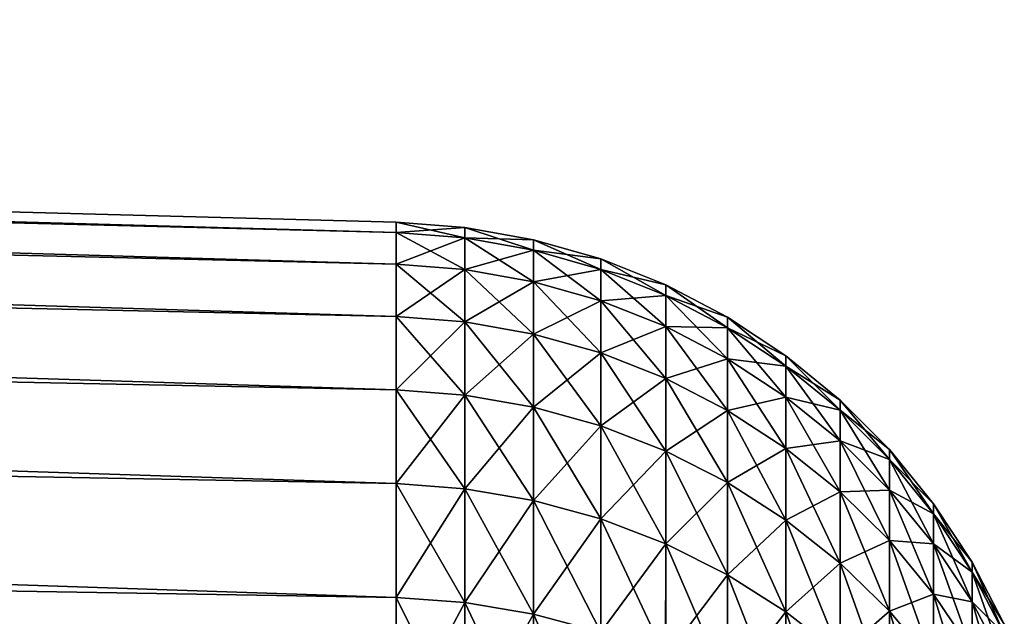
# Model space of a CAD drawing. Header units: metres. Extents: x -2 to 85, y -75 to 96.
# Tile 270 of 444: x 29.08 to 31.22, y -25.31 to -24.02. Entities that reach past the tile are written whole.
import ezdxf

# ---------------------------------------------------------------- set-up
doc = ezdxf.new("R2010")
doc.units = ezdxf.units.M
doc.layers.add('solid_20204500', color=7, linetype='CONTINUOUS')

msp = doc.modelspace()

# ---------------------------------------------------------------- linework, layer by layer
at = {"layer": 'solid_20204500'}
for points in [[(13.349999, -24.016445, 0.406551), (29.895069, -24.47954, 0.787532), (29.895067, -24.456623, 0.000052)], [(13.349999, -24.016445, 0.406551), (13.349999, -24.063679, 1.218261), (29.895069, -24.47954, 0.787532)], [(13.349999, -24.016447, -0.406532), (13.349999, -24.016445, 0.406551), (29.895067, -24.456623, 0.000052)], [(13.349999, -24.016447, -0.406532), (29.895067, -24.456623, 0.000052), (29.895065, -24.479534, -0.787428)], [(13.349999, -24.063686, -1.218241), (13.349999, -24.016447, -0.406532), (29.895065, -24.479534, -0.787428)], [(13.349999, -24.063679, 1.218261), (29.895071, -24.548206, 1.572347), (29.895069, -24.47954, 0.787532)], [(13.349999, -24.063679, 1.218261), (13.349999, -24.157991, 2.025855), (29.895071, -24.548206, 1.572347)], [(13.349999, -24.063686, -1.218241), (29.895065, -24.479534, -0.787428), (29.895063, -24.548193, -1.572243)], [(13.349999, -24.158005, -2.025835), (13.349999, -24.063686, -1.218241), (29.895063, -24.548193, -1.572243)], [(13.349999, -24.157991, 2.025855), (29.895071, -24.662388, 2.351841), (29.895071, -24.548206, 1.572347)], [(13.349999, -24.157991, 2.025855), (13.349999, -24.299063, 2.826607), (29.895071, -24.662388, 2.351841)], [(13.349999, -24.158005, -2.025835), (29.895063, -24.548193, -1.572243), (29.895061, -24.662371, -2.351739)], [(13.349999, -24.299082, -2.826584), (13.349999, -24.158005, -2.025835), (29.895061, -24.662371, -2.351739)], [(13.349999, -24.299063, 2.826607), (29.895073, -24.821701, 3.123378), (29.895071, -24.662388, 2.351841)], [(13.349999, -24.299063, 2.826607), (13.349999, -24.486418, 3.617811), (29.895073, -24.821701, 3.123378)], [(13.349999, -24.299082, -2.826584), (29.895061, -24.662371, -2.351739), (29.89506, -24.821676, -3.123276)], [(13.349999, -24.486441, -3.617785), (13.349999, -24.299082, -2.826584), (29.89506, -24.821676, -3.123276)], [(29.895065, -24.479534, -0.787428), (29.895067, -24.456623, 0.000052), (30.044544, -24.491056, -0.786672)], [(29.895067, -24.456623, 0.000052), (30.044546, -24.468163, 0.000135), (30.044544, -24.491056, -0.786672)], [(29.895067, -24.456623, 0.000052), (29.895069, -24.47954, 0.787532), (30.044546, -24.468163, 0.000135)], [(29.895063, -24.548193, -1.572243), (29.895065, -24.479534, -0.787428), (30.044542, -24.55966, -1.570818)], [(29.895065, -24.479534, -0.787428), (30.044544, -24.491056, -0.786672), (30.044542, -24.55966, -1.570818)], [(29.895069, -24.47954, 0.787532), (30.044548, -24.491056, 0.786943), (30.044546, -24.468163, 0.000135)], [(29.895069, -24.47954, 0.787532), (29.895071, -24.548206, 1.572347), (30.044548, -24.491056, 0.786943)], [(30.044544, -24.491056, -0.786672), (30.044546, -24.468163, 0.000135), (30.194199, -24.517891, -0.78511)], [(30.044546, -24.468163, 0.000135), (30.194201, -24.495043, 0.000135), (30.194199, -24.517891, -0.78511)], [(30.044546, -24.468163, 0.000135), (30.044548, -24.491056, 0.786943), (30.194201, -24.495043, 0.000135)], [(13.349999, -24.486418, 3.617811), (29.895073, -25.025606, 3.884346), (29.895073, -24.821701, 3.123378)], [(13.349999, -24.486418, 3.617811), (13.349999, -24.719421, 4.396794), (29.895073, -25.025606, 3.884346)], [(13.349999, -24.486441, -3.617785), (29.89506, -24.821676, -3.123276), (29.895056, -25.025576, -3.884246)], [(13.349999, -24.71945, -4.396765), (13.349999, -24.486441, -3.617785), (29.895056, -25.025576, -3.884246)], [(29.895071, -24.548206, 1.572347), (30.04455, -24.55966, 1.571089), (30.044548, -24.491056, 0.786943)], [(30.044542, -24.55966, -1.570818), (30.044544, -24.491056, -0.786672), (30.194197, -24.586357, -1.567698)], [(30.044544, -24.491056, -0.786672), (30.194199, -24.517891, -0.78511), (30.194197, -24.586357, -1.567698)], [(30.044548, -24.491056, 0.786943), (30.194202, -24.517891, 0.78538), (30.194201, -24.495043, 0.000135)], [(30.044548, -24.491056, 0.786943), (30.04455, -24.55966, 1.571089), (30.194202, -24.517891, 0.78538)], [(30.194199, -24.517891, -0.78511), (30.194201, -24.495043, 0.000135), (30.340363, -24.559711, -0.782674)], [(30.194201, -24.495043, 0.000135), (30.340364, -24.536934, 0.000135), (30.340363, -24.559711, -0.782674)], [(30.194201, -24.495043, 0.000135), (30.194202, -24.517891, 0.78538), (30.340364, -24.536934, 0.000135)], [(30.04455, -24.55966, 1.571089), (30.194204, -24.586357, 1.567968), (30.194202, -24.517891, 0.78538)], [(30.194197, -24.586357, -1.567698), (30.194199, -24.517891, -0.78511), (30.340361, -24.627966, -1.562835)], [(30.194199, -24.517891, -0.78511), (30.340363, -24.559711, -0.782674), (30.340361, -24.627966, -1.562835)], [(30.194202, -24.517891, 0.78538), (30.340366, -24.559711, 0.782944), (30.340364, -24.536934, 0.000135)], [(30.194202, -24.517891, 0.78538), (30.194204, -24.586357, 1.567968), (30.340366, -24.559711, 0.782944)], [(30.340363, -24.559711, -0.782674), (30.340364, -24.536934, 0.000135), (30.481535, -24.616091, -0.779391)], [(30.340364, -24.536934, 0.000135), (30.481537, -24.593409, 0.000134), (30.481535, -24.616091, -0.779391)], [(30.340364, -24.536934, 0.000135), (30.340366, -24.559711, 0.782944), (30.481537, -24.593409, 0.000134)], [(29.895061, -24.662371, -2.351739), (29.895063, -24.548193, -1.572243), (30.044538, -24.673742, -2.349648)], [(29.895063, -24.548193, -1.572243), (30.044542, -24.55966, -1.570818), (30.044538, -24.673742, -2.349648)], [(29.895071, -24.548206, 1.572347), (29.895071, -24.662388, 2.351841), (30.04455, -24.55966, 1.571089)], [(29.895071, -24.662388, 2.351841), (30.044552, -24.673742, 2.349919), (30.04455, -24.55966, 1.571089)], [(30.044538, -24.673742, -2.349648), (30.044542, -24.55966, -1.570818), (30.194193, -24.700212, -2.34498)], [(30.044542, -24.55966, -1.570818), (30.194197, -24.586357, -1.567698), (30.194193, -24.700212, -2.34498)], [(30.04455, -24.55966, 1.571089), (30.044552, -24.673742, 2.349919), (30.194204, -24.586357, 1.567968)], [(30.194204, -24.586357, 1.567968), (30.340368, -24.627966, 1.563104), (30.340366, -24.559711, 0.782944)], [(30.340361, -24.627966, -1.562835), (30.340363, -24.559711, -0.782674), (30.481533, -24.684059, -1.556279)], [(30.340363, -24.559711, -0.782674), (30.481535, -24.616091, -0.779391), (30.481533, -24.684059, -1.556279)], [(30.340366, -24.559711, 0.782944), (30.481539, -24.616091, 0.77966), (30.481537, -24.593409, 0.000134)], [(30.340366, -24.559711, 0.782944), (30.340368, -24.627966, 1.563104), (30.481539, -24.616091, 0.77966)], [(30.044552, -24.673742, 2.349919), (30.194206, -24.700212, 2.345251), (30.194204, -24.586357, 1.567968)], [(30.194193, -24.700212, -2.34498), (30.194197, -24.586357, -1.567698), (30.340359, -24.741468, -2.337707)], [(30.194197, -24.586357, -1.567698), (30.340361, -24.627966, -1.562835), (30.340359, -24.741468, -2.337707)], [(30.194204, -24.586357, 1.567968), (30.194206, -24.700212, 2.345251), (30.340368, -24.627966, 1.563104)], [(30.481535, -24.616091, -0.779391), (30.481537, -24.593409, 0.000134), (30.616266, -24.686445, -0.775294)], [(30.481537, -24.593409, 0.000134), (30.616268, -24.663883, 0.000134), (30.616266, -24.686445, -0.775294)], [(30.481537, -24.593409, 0.000134), (30.481539, -24.616091, 0.77966), (30.616268, -24.663883, 0.000134)], [(30.194206, -24.700212, 2.345251), (30.34037, -24.741468, 2.337976), (30.340368, -24.627966, 1.563104)], [(30.340359, -24.741468, -2.337707), (30.340361, -24.627966, -1.562835), (30.481531, -24.797085, -2.3279)], [(30.340361, -24.627966, -1.562835), (30.481533, -24.684059, -1.556279), (30.481531, -24.797085, -2.3279)], [(30.340368, -24.627966, 1.563104), (30.481541, -24.684059, 1.556548), (30.481539, -24.616091, 0.77966)], [(30.340368, -24.627966, 1.563104), (30.34037, -24.741468, 2.337976), (30.481541, -24.684059, 1.556548)], [(30.481533, -24.684059, -1.556279), (30.481535, -24.616091, -0.779391), (30.616262, -24.754057, -1.548098)], [(30.481535, -24.616091, -0.779391), (30.616266, -24.686445, -0.775294), (30.616262, -24.754057, -1.548098)], [(30.481539, -24.616091, 0.77966), (30.61627, -24.686445, 0.775562), (30.616268, -24.663883, 0.000134)], [(30.481539, -24.616091, 0.77966), (30.481541, -24.684059, 1.556548), (30.61627, -24.686445, 0.775562)], [(29.89506, -24.821676, -3.123276), (29.895061, -24.662371, -2.351739), (30.044537, -24.832914, -3.120527)], [(29.895061, -24.662371, -2.351739), (30.044538, -24.673742, -2.349648), (30.044537, -24.832914, -3.120527)], [(29.895071, -24.662388, 2.351841), (29.895073, -24.821701, 3.123378), (30.044552, -24.673742, 2.349919)], [(29.895073, -24.821701, 3.123378), (30.044552, -24.832914, 3.120798), (30.044552, -24.673742, 2.349919)], [(30.044537, -24.832914, -3.120527), (30.044538, -24.673742, -2.349648), (30.194191, -24.85907, -3.114328)], [(30.044538, -24.673742, -2.349648), (30.194193, -24.700212, -2.34498), (30.194191, -24.85907, -3.114328)], [(30.044552, -24.673742, 2.349919), (30.044552, -24.832914, 3.120798), (30.194206, -24.700212, 2.345251)], [(30.616266, -24.686445, -0.775294), (30.616268, -24.663883, 0.000134), (30.743168, -24.770058, -0.770424)], [(30.616268, -24.663883, 0.000134), (30.74317, -24.747637, 0.000134), (30.743168, -24.770058, -0.770424)], [(30.616268, -24.663883, 0.000134), (30.61627, -24.686445, 0.775562), (30.74317, -24.747637, 0.000134)], [(30.34037, -24.741468, 2.337976), (30.481543, -24.797085, 2.328169), (30.481541, -24.684059, 1.556548)], [(30.481531, -24.797085, -2.3279), (30.481533, -24.684059, -1.556279), (30.616261, -24.866489, -2.315663)], [(30.481533, -24.684059, -1.556279), (30.616262, -24.754057, -1.548098), (30.616261, -24.866489, -2.315663)], [(30.481541, -24.684059, 1.556548), (30.616272, -24.754057, 1.548366), (30.61627, -24.686445, 0.775562)], [(30.481541, -24.684059, 1.556548), (30.481543, -24.797085, 2.328169), (30.616272, -24.754057, 1.548366)], [(30.616262, -24.754057, -1.548098), (30.616266, -24.686445, -0.775294), (30.743166, -24.837244, -1.538375)], [(30.616266, -24.686445, -0.775294), (30.743168, -24.770058, -0.770424), (30.743166, -24.837244, -1.538375)], [(30.61627, -24.686445, 0.775562), (30.743172, -24.770058, 0.770692), (30.74317, -24.747637, 0.000134)], [(30.61627, -24.686445, 0.775562), (30.616272, -24.754057, 1.548366), (30.743172, -24.770058, 0.770692)], [(30.044552, -24.832914, 3.120798), (30.194206, -24.85907, 3.114599), (30.194206, -24.700212, 2.345251)], [(30.194191, -24.85907, -3.114328), (30.194193, -24.700212, -2.34498), (30.340355, -24.899832, -3.104668)], [(30.194193, -24.700212, -2.34498), (30.340359, -24.741468, -2.337707), (30.340355, -24.899832, -3.104668)], [(30.194206, -24.700212, 2.345251), (30.194206, -24.85907, 3.114599), (30.34037, -24.741468, 2.337976)], [(13.349999, -24.719421, 4.396794), (29.895073, -25.273413, 4.63217), (29.895073, -25.025606, 3.884346)], [(13.349999, -24.719421, 4.396794), (13.349999, -24.997288, 5.160924), (29.895073, -25.273413, 4.63217)], [(13.349999, -24.71945, -4.396765), (29.895056, -25.025576, -3.884246), (29.895054, -25.273376, -4.632072)], [(13.349999, -24.99732, -5.160892), (13.349999, -24.71945, -4.396765), (29.895054, -25.273376, -4.632072)], [(30.194206, -24.85907, 3.114599), (30.340372, -24.899832, 3.104938), (30.34037, -24.741468, 2.337976)], [(30.340355, -24.899832, -3.104668), (30.340359, -24.741468, -2.337707), (30.481527, -24.954784, -3.091645)], [(30.340359, -24.741468, -2.337707), (30.481531, -24.797085, -2.3279), (30.481527, -24.954784, -3.091645)], [(30.34037, -24.741468, 2.337976), (30.340372, -24.899832, 3.104938), (30.481543, -24.797085, 2.328169)], [(30.481543, -24.797085, 2.328169), (30.616272, -24.866489, 2.315931), (30.616272, -24.754057, 1.548366)], [(30.616261, -24.866489, -2.315663), (30.616262, -24.754057, -1.548098), (30.743164, -24.948969, -2.30112)], [(30.616262, -24.754057, -1.548098), (30.743166, -24.837244, -1.538375), (30.743164, -24.948969, -2.30112)], [(30.616272, -24.754057, 1.548366), (30.743174, -24.837244, 1.538642), (30.743172, -24.770058, 0.770692)], [(30.616272, -24.754057, 1.548366), (30.616272, -24.866489, 2.315931), (30.743174, -24.837244, 1.538642)], [(30.743168, -24.770058, -0.770424), (30.74317, -24.747637, 0.000134), (30.860941, -24.866064, -0.764833)], [(30.74317, -24.747637, 0.000134), (30.860943, -24.843805, 0.000133), (30.860941, -24.866064, -0.764833)], [(30.74317, -24.747637, 0.000134), (30.743172, -24.770058, 0.770692), (30.860943, -24.843805, 0.000133)], [(30.743166, -24.837244, -1.538375), (30.743168, -24.770058, -0.770424), (30.860939, -24.932764, -1.527211)], [(30.743168, -24.770058, -0.770424), (30.860941, -24.866064, -0.764833), (30.860939, -24.932764, -1.527211)], [(30.743172, -24.770058, 0.770692), (30.860945, -24.866064, 0.7651), (30.860943, -24.843805, 0.000133)], [(30.743172, -24.770058, 0.770692), (30.743174, -24.837244, 1.538642), (30.860945, -24.866064, 0.7651)], [(30.340372, -24.899832, 3.104938), (30.481544, -24.954784, 3.091913), (30.481543, -24.797085, 2.328169)], [(30.481527, -24.954784, -3.091645), (30.481531, -24.797085, -2.3279), (30.616257, -25.023359, -3.075392)], [(30.481531, -24.797085, -2.3279), (30.616261, -24.866489, -2.315663), (30.616257, -25.023359, -3.075392)], [(30.481543, -24.797085, 2.328169), (30.481544, -24.954784, 3.091913), (30.616272, -24.866489, 2.315931)], [(29.895056, -25.025576, -3.884246), (29.89506, -24.821676, -3.123276), (30.044533, -25.036642, -3.880847)], [(29.89506, -24.821676, -3.123276), (30.044537, -24.832914, -3.120527), (30.044533, -25.036642, -3.880847)], [(29.895073, -24.821701, 3.123378), (29.895073, -25.025606, 3.884346), (30.044552, -24.832914, 3.120798)], [(29.895073, -25.025606, 3.884346), (30.044554, -25.036642, 3.881118), (30.044552, -24.832914, 3.120798)], [(30.044533, -25.036642, -3.880847), (30.044537, -24.832914, -3.120527), (30.194187, -25.062391, -3.873138)], [(30.044537, -24.832914, -3.120527), (30.194191, -24.85907, -3.114328), (30.194187, -25.062391, -3.873138)], [(30.044552, -24.832914, 3.120798), (30.044554, -25.036642, 3.881118), (30.194206, -24.85907, 3.114599)], [(30.616272, -24.866489, 2.315931), (30.743176, -24.948969, 2.301387), (30.743174, -24.837244, 1.538642)], [(30.743164, -24.948969, -2.30112), (30.743166, -24.837244, -1.538375), (30.860935, -25.043678, -2.28442)], [(30.743166, -24.837244, -1.538375), (30.860939, -24.932764, -1.527211), (30.860935, -25.043678, -2.28442)], [(30.743174, -24.837244, 1.538642), (30.860947, -24.932764, 1.527478), (30.860945, -24.866064, 0.7651)], [(30.743174, -24.837244, 1.538642), (30.743176, -24.948969, 2.301387), (30.860947, -24.932764, 1.527478)], [(30.860941, -24.866064, -0.764833), (30.860943, -24.843805, 0.000133), (30.968372, -24.97348, -0.758577)], [(30.860943, -24.843805, 0.000133), (30.968374, -24.951405, 0.000133), (30.968372, -24.97348, -0.758577)], [(30.860943, -24.843805, 0.000133), (30.860945, -24.866064, 0.7651), (30.968374, -24.951405, 0.000133)], [(30.044554, -25.036642, 3.881118), (30.194208, -25.062391, 3.873408), (30.194206, -24.85907, 3.114599)], [(30.194187, -25.062391, -3.873138), (30.194191, -24.85907, -3.114328), (30.340351, -25.102524, -3.861124)], [(30.194191, -24.85907, -3.114328), (30.340355, -24.899832, -3.104668), (30.340351, -25.102524, -3.861124)], [(30.194206, -24.85907, 3.114599), (30.194208, -25.062391, 3.873408), (30.340372, -24.899832, 3.104938)], [(30.481544, -24.954784, 3.091913), (30.616274, -25.023359, 3.07566), (30.616272, -24.866489, 2.315931)], [(30.616257, -25.023359, -3.075392), (30.616261, -24.866489, -2.315663), (30.74316, -25.104855, -3.056078)], [(30.616261, -24.866489, -2.315663), (30.743164, -24.948969, -2.30112), (30.74316, -25.104855, -3.056078)], [(30.616272, -24.866489, 2.315931), (30.616274, -25.023359, 3.07566), (30.743176, -24.948969, 2.301387)], [(30.860939, -24.932764, -1.527211), (30.860941, -24.866064, -0.764833), (30.96837, -25.039635, -1.514719)], [(30.860941, -24.866064, -0.764833), (30.968372, -24.97348, -0.758577), (30.96837, -25.039635, -1.514719)], [(30.860945, -24.866064, 0.7651), (30.968376, -24.97348, 0.758843), (30.968374, -24.951405, 0.000133)], [(30.860945, -24.866064, 0.7651), (30.860947, -24.932764, 1.527478), (30.968376, -24.97348, 0.758843)], [(30.194208, -25.062391, 3.873408), (30.340372, -25.102524, 3.861393), (30.340372, -24.899832, 3.104938)], [(30.340351, -25.102524, -3.861124), (30.340355, -24.899832, -3.104668), (30.481524, -25.156624, -3.844927)], [(30.340355, -24.899832, -3.104668), (30.481527, -24.954784, -3.091645), (30.481524, -25.156624, -3.844927)], [(30.340372, -24.899832, 3.104938), (30.340372, -25.102524, 3.861393), (30.481544, -24.954784, 3.091913)], [(30.616274, -25.023359, 3.07566), (30.743177, -25.104855, 3.056345), (30.743176, -24.948969, 2.301387)], [(30.74316, -25.104855, -3.056078), (30.743164, -24.948969, -2.30112), (30.860933, -25.198433, -3.0339)], [(30.743164, -24.948969, -2.30112), (30.860935, -25.043678, -2.28442), (30.860933, -25.198433, -3.0339)], [(30.743176, -24.948969, 2.301387), (30.860949, -25.043678, 2.284687), (30.860947, -24.932764, 1.527478)], [(30.743176, -24.948969, 2.301387), (30.743177, -25.104855, 3.056345), (30.860949, -25.043678, 2.284687)], [(30.860935, -25.043678, -2.28442), (30.860939, -24.932764, -1.527211), (30.968367, -25.149641, -2.265737)], [(30.860939, -24.932764, -1.527211), (30.96837, -25.039635, -1.514719), (30.968367, -25.149641, -2.265737)], [(30.860947, -24.932764, 1.527478), (30.968378, -25.039635, 1.514986), (30.968376, -24.97348, 0.758843)], [(30.860947, -24.932764, 1.527478), (30.860949, -25.043678, 2.284687), (30.968378, -25.039635, 1.514986)], [(30.968372, -24.97348, -0.758577), (30.968374, -24.951405, 0.000133), (31.06436, -25.091202, -0.751721)], [(30.968374, -24.951405, 0.000133), (31.064362, -25.069326, 0.000133), (31.06436, -25.091202, -0.751721)], [(30.968374, -24.951405, 0.000133), (30.968376, -24.97348, 0.758843), (31.064362, -25.069326, 0.000133)], [(30.340372, -25.102524, 3.861393), (30.481544, -25.156624, 3.845196), (30.481544, -24.954784, 3.091913)], [(30.481524, -25.156624, -3.844927), (30.481527, -24.954784, -3.091645), (30.616255, -25.22414, -3.824715)], [(30.481527, -24.954784, -3.091645), (30.616257, -25.023359, -3.075392), (30.616255, -25.22414, -3.824715)], [(30.481544, -24.954784, 3.091913), (30.481544, -25.156624, 3.845196), (30.616274, -25.023359, 3.07566)], [(30.96837, -25.039635, -1.514719), (30.968372, -24.97348, -0.758577), (31.064356, -25.156757, -1.50103)], [(30.968372, -24.97348, -0.758577), (31.06436, -25.091202, -0.751721), (31.064356, -25.156757, -1.50103)], [(30.968376, -24.97348, 0.758843), (31.064363, -25.091202, 0.751986), (31.064362, -25.069326, 0.000133)], [(30.968376, -24.97348, 0.758843), (30.968378, -25.039635, 1.514986), (31.064363, -25.091202, 0.751986)], [(13.349999, -24.997288, 5.160924), (29.895073, -25.564281, 5.36432), (29.895073, -25.273413, 4.63217)], [(13.349999, -24.997288, 5.160924), (13.349999, -25.31908, 5.907621), (29.895073, -25.564281, 5.36432)], [(13.349999, -24.99732, -5.160892), (29.895054, -25.273376, -4.632072), (29.89505, -25.56424, -5.364225)], [(13.349999, -25.319115, -5.907584), (13.349999, -24.99732, -5.160892), (29.89505, -25.56424, -5.364225)], [(29.895054, -25.273376, -4.632072), (29.895056, -25.025576, -3.884246), (30.044529, -25.284231, -4.628035)], [(29.895056, -25.025576, -3.884246), (30.044533, -25.036642, -3.880847), (30.044529, -25.284231, -4.628035)], [(29.895073, -25.025606, 3.884346), (29.895073, -25.273413, 4.63217), (30.044554, -25.036642, 3.881118)], [(29.895073, -25.273413, 4.63217), (30.044554, -25.284231, 4.628305), (30.044554, -25.036642, 3.881118)], [(30.044529, -25.284231, -4.628035), (30.044533, -25.036642, -3.880847), (30.194183, -25.30949, -4.618842)], [(30.044533, -25.036642, -3.880847), (30.194187, -25.062391, -3.873138), (30.194183, -25.30949, -4.618842)], [(30.044554, -25.036642, 3.881118), (30.044554, -25.284231, 4.628305), (30.194208, -25.062391, 3.873408)], [(30.481544, -25.156624, 3.845196), (30.616274, -25.22414, 3.824983), (30.616274, -25.023359, 3.07566)], [(30.616255, -25.22414, -3.824715), (30.616257, -25.023359, -3.075392), (30.743156, -25.304373, -3.800695)], [(30.616257, -25.023359, -3.075392), (30.74316, -25.104855, -3.056078), (30.743156, -25.304373, -3.800695)], [(30.616274, -25.023359, 3.07566), (30.616274, -25.22414, 3.824983), (30.743177, -25.104855, 3.056345)], [(30.743177, -25.104855, 3.056345), (30.860949, -25.198433, 3.034167), (30.860949, -25.043678, 2.284687)], [(30.860933, -25.198433, -3.0339), (30.860935, -25.043678, -2.28442), (30.968365, -25.303131, -3.009087)], [(30.860935, -25.043678, -2.28442), (30.968367, -25.149641, -2.265737), (30.968365, -25.303131, -3.009087)], [(30.860949, -25.043678, 2.284687), (30.96838, -25.149641, 2.266003), (30.968378, -25.039635, 1.514986)], [(30.860949, -25.043678, 2.284687), (30.860949, -25.198433, 3.034167), (30.96838, -25.149641, 2.266003)], [(30.968367, -25.149641, -2.265737), (30.96837, -25.039635, -1.514719), (31.064354, -25.265772, -2.24526)], [(30.96837, -25.039635, -1.514719), (31.064356, -25.156757, -1.50103), (31.064354, -25.265772, -2.24526)], [(30.968378, -25.039635, 1.514986), (31.064365, -25.156757, 1.501296), (31.064363, -25.091202, 0.751986)], [(30.968378, -25.039635, 1.514986), (30.96838, -25.149641, 2.266003), (31.064365, -25.156757, 1.501296)], [(30.044554, -25.284231, 4.628305), (30.194208, -25.30949, 4.619112), (30.194208, -25.062391, 3.873408)], [(30.194183, -25.30949, -4.618842), (30.194187, -25.062391, -3.873138), (30.340347, -25.348856, -4.604514)], [(30.194187, -25.062391, -3.873138), (30.340351, -25.102524, -3.861124), (30.340347, -25.348856, -4.604514)], [(30.194208, -25.062391, 3.873408), (30.194208, -25.30949, 4.619112), (30.340372, -25.102524, 3.861393)], [(31.06436, -25.091202, -0.751721), (31.064362, -25.069326, 0.000133), (31.147915, -25.218021, -0.744334)], [(31.064362, -25.069326, 0.000133), (31.147917, -25.19636, 0.000133), (31.147915, -25.218021, -0.744334)], [(31.064362, -25.069326, 0.000133), (31.064363, -25.091202, 0.751986), (31.147917, -25.19636, 0.000133)], [(30.194208, -25.30949, 4.619112), (30.340372, -25.348856, 4.604784), (30.340372, -25.102524, 3.861393)], [(30.340347, -25.348856, -4.604514), (30.340351, -25.102524, -3.861124), (30.48152, -25.401924, -4.585199)], [(30.340351, -25.102524, -3.861124), (30.481524, -25.156624, -3.844927), (30.48152, -25.401924, -4.585199)], [(30.340372, -25.102524, 3.861393), (30.340372, -25.348856, 4.604784), (30.481544, -25.156624, 3.845196)], [(31.064356, -25.156757, -1.50103), (31.06436, -25.091202, -0.751721), (31.147913, -25.282932, -1.486283)], [(31.06436, -25.091202, -0.751721), (31.147915, -25.218021, -0.744334), (31.147913, -25.282932, -1.486283)], [(31.064363, -25.091202, 0.751986), (31.147919, -25.218021, 0.7446), (31.147917, -25.19636, 0.000133)], [(31.064363, -25.091202, 0.751986), (31.064365, -25.156757, 1.501296), (31.147919, -25.218021, 0.7446)], [(30.616274, -25.22414, 3.824983), (30.743177, -25.304373, 3.800962), (30.743177, -25.104855, 3.056345)], [(30.743156, -25.304373, -3.800695), (30.74316, -25.104855, -3.056078), (30.860929, -25.396503, -3.773113)], [(30.74316, -25.104855, -3.056078), (30.860933, -25.198433, -3.0339), (30.860929, -25.396503, -3.773113)], [(30.743177, -25.104855, 3.056345), (30.743177, -25.304373, 3.800962), (30.860949, -25.198433, 3.034167)], [(30.340372, -25.348856, 4.604784), (30.481544, -25.401924, 4.585468), (30.481544, -25.156624, 3.845196)], [(30.48152, -25.401924, -4.585199), (30.481524, -25.156624, -3.844927), (30.616251, -25.468149, -4.561096)], [(30.481524, -25.156624, -3.844927), (30.616255, -25.22414, -3.824715), (30.616251, -25.468149, -4.561096)], [(30.481544, -25.156624, 3.845196), (30.481544, -25.401924, 4.585468), (30.616274, -25.22414, 3.824983)], [(30.860949, -25.198433, 3.034167), (30.96838, -25.303131, 3.009353), (30.96838, -25.149641, 2.266003)], [(30.968365, -25.303131, -3.009087), (30.968367, -25.149641, -2.265737), (31.06435, -25.417873, -2.981892)], [(30.968367, -25.149641, -2.265737), (31.064354, -25.265772, -2.24526), (31.06435, -25.417873, -2.981892)], [(30.96838, -25.149641, 2.266003), (31.064365, -25.265772, 2.245526), (31.064365, -25.156757, 1.501296)], [(30.96838, -25.149641, 2.266003), (30.96838, -25.303131, 3.009353), (31.064365, -25.265772, 2.245526)], [(31.064354, -25.265772, -2.24526), (31.064356, -25.156757, -1.50103), (31.147909, -25.390875, -2.223201)], [(31.064356, -25.156757, -1.50103), (31.147913, -25.282932, -1.486283), (31.147909, -25.390875, -2.223201)], [(31.064365, -25.156757, 1.501296), (31.147921, -25.282932, 1.486548), (31.147919, -25.218021, 0.7446)], [(31.064365, -25.156757, 1.501296), (31.064365, -25.265772, 2.245526), (31.147921, -25.282932, 1.486548)], [(30.743177, -25.304373, 3.800962), (30.86095, -25.396503, 3.773381), (30.860949, -25.198433, 3.034167)], [(30.860929, -25.396503, -3.773113), (30.860933, -25.198433, -3.0339), (30.968361, -25.49958, -3.742254)], [(30.860933, -25.198433, -3.0339), (30.968365, -25.303131, -3.009087), (30.968361, -25.49958, -3.742254)], [(30.860949, -25.198433, 3.034167), (30.86095, -25.396503, 3.773381), (30.96838, -25.303131, 3.009353)], [(31.147915, -25.218021, -0.744334), (31.147917, -25.19636, 0.000133), (31.218182, -25.352633, -0.736494)], [(31.147917, -25.19636, 0.000133), (31.218184, -25.331198, 0.000132), (31.218182, -25.352633, -0.736494)], [(31.147917, -25.19636, 0.000133), (31.147919, -25.218021, 0.7446), (31.218184, -25.331198, 0.000132)], [(30.481544, -25.401924, 4.585468), (30.616276, -25.468149, 4.561364), (30.616274, -25.22414, 3.824983)], [(30.616251, -25.468149, -4.561096), (30.616255, -25.22414, -3.824715), (30.743155, -25.54685, -4.532451)], [(30.616255, -25.22414, -3.824715), (30.743156, -25.304373, -3.800695), (30.743155, -25.54685, -4.532451)], [(30.616274, -25.22414, 3.824983), (30.616276, -25.468149, 4.561364), (30.743177, -25.304373, 3.800962)], [(31.147913, -25.282932, -1.486283), (31.147915, -25.218021, -0.744334), (31.218178, -25.416861, -1.470629)], [(31.147915, -25.218021, -0.744334), (31.218182, -25.352633, -0.736494), (31.218178, -25.416861, -1.470629)], [(31.147919, -25.218021, 0.7446), (31.218185, -25.352633, 0.736759), (31.218184, -25.331198, 0.000132)], [(31.147919, -25.218021, 0.7446), (31.147921, -25.282932, 1.486548), (31.218185, -25.352633, 0.736759)], [(29.89505, -25.56424, -5.364225), (29.895054, -25.273376, -4.632072), (30.044525, -25.574848, -5.359562)], [(29.895054, -25.273376, -4.632072), (30.044529, -25.284231, -4.628035), (30.044525, -25.574848, -5.359562)], [(29.895073, -25.273413, 4.63217), (29.895073, -25.564281, 5.36432), (30.044554, -25.284231, 4.628305)], [(30.96838, -25.303131, 3.009353), (31.064367, -25.417873, 2.982158), (31.064365, -25.265772, 2.245526)], [(31.06435, -25.417873, -2.981892), (31.064354, -25.265772, -2.24526), (31.147907, -25.541483, -2.952597)], [(31.064354, -25.265772, -2.24526), (31.147909, -25.390875, -2.223201), (31.147907, -25.541483, -2.952597)], [(31.064365, -25.265772, 2.245526), (31.147921, -25.390875, 2.223466), (31.147921, -25.282932, 1.486548)], [(31.064365, -25.265772, 2.245526), (31.064367, -25.417873, 2.982158), (31.147921, -25.390875, 2.223466)], [(29.895073, -25.564281, 5.36432), (30.044554, -25.574848, 5.359833), (30.044554, -25.284231, 4.628305)], [(30.044525, -25.574848, -5.359562), (30.044529, -25.284231, -4.628035), (30.19418, -25.599529, -5.348916)], [(30.044529, -25.284231, -4.628035), (30.194183, -25.30949, -4.618842), (30.19418, -25.599529, -5.348916)], [(30.044554, -25.284231, 4.628305), (30.044554, -25.574848, 5.359833), (30.194208, -25.30949, 4.619112)], [(31.147909, -25.390875, -2.223201), (31.147913, -25.282932, -1.486283), (31.218176, -25.523664, -2.199787)], [(31.147913, -25.282932, -1.486283), (31.218178, -25.416861, -1.470629), (31.218176, -25.523664, -2.199787)], [(31.147921, -25.282932, 1.486548), (31.218185, -25.416861, 1.470894), (31.218185, -25.352633, 0.736759)], [(31.147921, -25.282932, 1.486548), (31.147921, -25.390875, 2.223466), (31.218185, -25.416861, 1.470894)], [(30.044554, -25.574848, 5.359833), (30.194208, -25.599529, 5.349186), (30.194208, -25.30949, 4.619112)], [(30.19418, -25.599529, -5.348916), (30.194183, -25.30949, -4.618842), (30.340343, -25.637995, -5.332324)], [(30.194183, -25.30949, -4.618842), (30.340347, -25.348856, -4.604514), (30.340343, -25.637995, -5.332324)], [(30.194208, -25.30949, 4.619112), (30.194208, -25.599529, 5.349186), (30.340372, -25.348856, 4.604784)], [(30.616276, -25.468149, 4.561364), (30.743177, -25.54685, 4.532719), (30.743177, -25.304373, 3.800962)], [(30.743155, -25.54685, -4.532451), (30.743156, -25.304373, -3.800695), (30.860926, -25.63722, -4.49956)], [(30.743156, -25.304373, -3.800695), (30.860929, -25.396503, -3.773113), (30.860926, -25.63722, -4.49956)], [(30.743177, -25.304373, 3.800962), (30.743177, -25.54685, 4.532719), (30.86095, -25.396503, 3.773381)], [(30.86095, -25.396503, 3.773381), (30.968382, -25.49958, 3.742521), (30.96838, -25.303131, 3.009353)], [(30.968361, -25.49958, -3.742254), (30.968365, -25.303131, -3.009087), (31.064348, -25.612549, -3.708434)], [(30.968365, -25.303131, -3.009087), (31.06435, -25.417873, -2.981892), (31.064348, -25.612549, -3.708434)], [(30.96838, -25.303131, 3.009353), (30.968382, -25.49958, 3.742521), (31.064367, -25.417873, 2.982158)]]:
    msp.add_3dface(points, dxfattribs=at)

doc.saveas('drawing.dxf')
